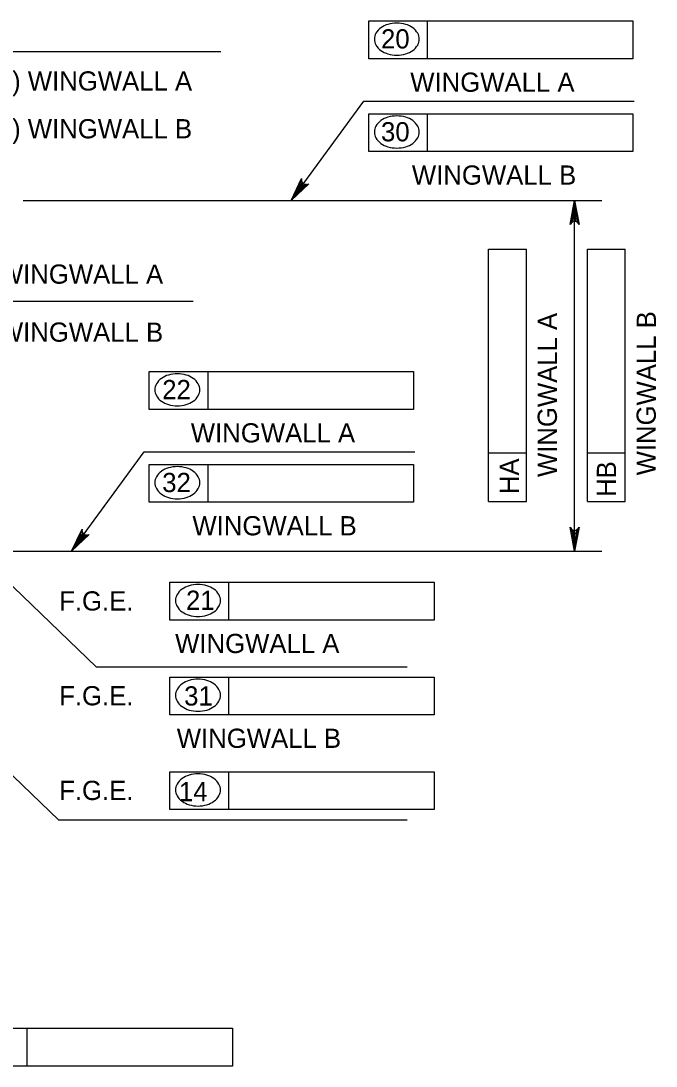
# Model space of a CAD drawing. Extents: x 635440 to 640306, y 296653 to 298484.
# Drawn here: x 639785.8 to 639884.9, y 296737.7 to 296900.8 of the extents above; entities that cross this region are included whole.
import ezdxf

# ---------------------------------------------------------------- set-up
doc = ezdxf.new("R2010")
doc.units = 0
doc.layers.add('4', color=7, linetype='Continuous')

msp = doc.modelspace()

# ---------------------------------------------------------------- linework, layer by layer
at = {"layer": '4'}
for p, q in [((639840.11, 296900.82), (639881.32, 296900.82)), ((639840.11, 296894.92), (639840.11, 296900.82)), ((639849.28, 296894.92), (639849.28, 296900.82)), ((639881.32, 296900.82), (639881.32, 296894.92)), ((639723.36, 296896.06), (639817.05, 296896.06)), ((639881.32, 296894.92), (639840.11, 296894.92)), ((639840.11, 296886.32), (639881.32, 296886.32)), ((639840.11, 296880.42), (639840.11, 296886.32)), ((639849.28, 296880.42), (639849.28, 296886.32)), ((639881.32, 296886.32), (639881.32, 296880.42)), ((639881.32, 296880.42), (639840.11, 296880.42)), ((639786.17, 296872.79), (639876.46, 296872.79)), ((639872.21, 296818.04), (639872.21, 296872.79)), ((639858.8, 296825.82), (639858.8, 296865.2)), ((639858.8, 296865.2), (639864.71, 296865.2)), ((639864.71, 296825.82), (639864.71, 296865.2)), ((639874.23, 296825.82), (639874.23, 296865.2)), ((639874.23, 296865.2), (639880.13, 296865.2)), ((639880.13, 296825.82), (639880.13, 296865.2)), ((639812.7, 296857), (639737.86, 296857)), ((639805.87, 296846.07), (639847.08, 296846.07)), ((639805.87, 296840.17), (639805.87, 296846.07)), ((639815.04, 296840.17), (639815.04, 296846.07)), ((639847.08, 296846.07), (639847.08, 296840.17)), ((639847.08, 296840.17), (639805.87, 296840.17)), ((639858.8, 296833.39), (639864.71, 296833.39)), ((639874.23, 296833.39), (639880.13, 296833.39)), ((639805.87, 296831.57), (639847.08, 296831.57)), ((639805.87, 296825.67), (639805.87, 296831.57)), ((639815.04, 296825.67), (639815.04, 296831.57)), ((639847.08, 296831.57), (639847.08, 296825.67)), ((639847.08, 296825.67), (639805.87, 296825.67)), ((639858.8, 296825.82), (639864.71, 296825.82)), ((639874.23, 296825.82), (639880.13, 296825.82)), ((639775, 296818.04), (639876.46, 296818.04)), ((639783.23, 296813.85), (639797.65, 296799.95)), ((639809.09, 296813.19), (639850.3, 296813.19)), ((639809.09, 296807.28), (639809.09, 296813.19)), ((639818.26, 296807.28), (639818.26, 296813.19)), ((639850.3, 296813.19), (639850.3, 296807.28)), ((639850.3, 296807.28), (639809.09, 296807.28)), ((639846.09, 296799.95), (639797.65, 296799.95)), ((639809.09, 296798.39), (639850.3, 296798.39)), ((639809.09, 296792.49), (639809.09, 296798.39)), ((639818.26, 296792.49), (639818.26, 296798.39)), ((639850.3, 296798.39), (639850.3, 296792.49)), ((639850.3, 296792.49), (639809.09, 296792.49)), ((639783.23, 296784.27), (639791.75, 296776.06)), ((639809.09, 296783.61), (639850.3, 296783.61)), ((639809.09, 296777.7), (639809.09, 296783.61)), ((639818.26, 296777.7), (639818.26, 296783.61)), ((639850.3, 296783.61), (639850.3, 296777.7)), ((639850.3, 296777.7), (639809.09, 296777.7)), ((639846.09, 296776.06), (639791.75, 296776.06)), ((639777.64, 296743.56), (639818.85, 296743.56)), ((639786.81, 296737.65), (639786.81, 296743.56)), ((639818.85, 296743.56), (639818.85, 296737.65)), ((639818.85, 296737.65), (639777.64, 296737.65))]:
    msp.add_line(p, q, dxfattribs=at)
for points in [[(639827.98, 296872.79), (639839.32, 296888.28), (639881.51, 296888.28)], [(639827.98, 296872.79), (639829.62, 296876.21), (639829.61, 296875.86), (639829.72, 296875.59), (639829.9, 296875.41), (639830.13, 296875.3), (639830.42, 296875.27), (639830.75, 296875.39), (639827.98, 296872.79), (639830.42, 296875.27), (639830.13, 296875.3), (639827.98, 296872.79), (639829.9, 296875.41), (639829.72, 296875.59), (639827.98, 296872.79), (639829.61, 296875.86)], [(639872.21, 296872.79), (639872.91, 296869.06), (639872.71, 296869.35), (639872.46, 296869.5), (639872.21, 296869.54), (639871.96, 296869.5), (639871.71, 296869.35), (639871.51, 296869.06), (639872.21, 296872.79), (639871.71, 296869.35), (639871.96, 296869.5), (639872.21, 296872.79), (639872.21, 296869.54), (639872.46, 296869.5), (639872.21, 296872.79), (639872.71, 296869.35)], [(639793.74, 296818.04), (639805.08, 296833.53), (639847.27, 296833.53)], [(639793.74, 296818.04), (639795.38, 296821.46), (639795.37, 296821.11), (639795.48, 296820.84), (639795.66, 296820.66), (639795.89, 296820.55), (639796.18, 296820.52), (639796.51, 296820.64), (639793.74, 296818.04), (639796.18, 296820.52), (639795.89, 296820.55), (639793.74, 296818.04), (639795.66, 296820.66), (639795.48, 296820.84), (639793.74, 296818.04), (639795.37, 296821.11)], [(639872.21, 296818.04), (639871.51, 296821.77), (639871.71, 296821.48), (639871.96, 296821.33), (639872.21, 296821.29), (639872.46, 296821.33), (639872.71, 296821.48), (639872.91, 296821.77), (639872.21, 296818.04), (639872.71, 296821.48), (639872.46, 296821.33), (639872.21, 296818.04), (639872.21, 296821.29), (639871.96, 296821.33), (639872.21, 296818.04), (639871.71, 296821.48)]]:
    msp.add_lwpolyline(points, dxfattribs=at)
for points in [[(639827.98, 296872.79), (639829.92, 296875.03), (639829.53, 296875.32)], [(639871.73, 296869.96), (639872.68, 296869.96), (639872.21, 296872.79)], [(639793.74, 296818.04), (639795.68, 296820.28), (639795.29, 296820.57)], [(639871.73, 296820.87), (639872.68, 296820.87), (639872.21, 296818.04)]]:
    msp.add_lwpolyline(points, close=True, dxfattribs=at)
for centre, radius, start, end in [((639844.14, 296896.78), 3.66, 106.5358, 125.6316), ((639844.48, 296895.62), 4.87, 90, 106.5358), ((639844.48, 296895.62), 4.87, 73.4642, 90), ((639844.83, 296896.78), 3.66, 54.3684, 73.4642), ((639842.81, 296897.98), 1.83, 149.9767, 180), ((639843.61, 296897.51), 2.76, 125.6316, 149.9767), ((639845.35, 296897.51), 2.76, 30.0233, 54.3684), ((639846.16, 296897.98), 1.83, 0, 30.0233), ((639842.81, 296897.98), 1.83, 180, 210.0233), ((639843.61, 296898.44), 2.76, 210.0233, 234.3684), ((639845.35, 296898.44), 2.76, 305.6316, 329.9767), ((639846.16, 296897.98), 1.83, 329.9767, 0), ((639844.14, 296899.18), 3.66, 234.3684, 253.4642), ((639844.48, 296900.34), 4.87, 253.4642, 270), ((639844.48, 296900.34), 4.87, 270, 286.5358), ((639844.83, 296899.18), 3.66, 286.5358, 305.6316), ((639844.14, 296882.28), 3.66, 106.5358, 125.6316), ((639844.48, 296881.12), 4.87, 90, 106.5358), ((639844.48, 296881.12), 4.87, 73.4642, 90), ((639844.83, 296882.28), 3.66, 54.3684, 73.4642), ((639842.81, 296883.48), 1.83, 149.9767, 180), ((639843.61, 296883.01), 2.76, 125.6316, 149.9767), ((639845.35, 296883.01), 2.76, 30.0233, 54.3684), ((639846.16, 296883.48), 1.83, 0, 30.0233), ((639842.81, 296883.48), 1.83, 180, 210.0233), ((639843.61, 296883.94), 2.76, 210.0233, 234.3684), ((639845.35, 296883.94), 2.76, 305.6316, 329.9767), ((639846.16, 296883.48), 1.83, 329.9767, 0), ((639844.14, 296884.68), 3.66, 234.3684, 253.4642), ((639844.48, 296885.84), 4.87, 253.4642, 270), ((639844.48, 296885.84), 4.87, 270, 286.5358), ((639844.83, 296884.68), 3.66, 286.5358, 305.6316), ((639809.37, 296842.76), 2.76, 125.6316, 149.9767), ((639809.9, 296842.03), 3.66, 106.5358, 125.6316), ((639810.24, 296840.87), 4.87, 90, 106.5358), ((639810.24, 296840.87), 4.87, 73.4642, 90), ((639810.59, 296842.03), 3.66, 54.3684, 73.4642), ((639811.12, 296842.76), 2.76, 30.0233, 54.3684), ((639808.57, 296843.23), 1.83, 149.9767, 180), ((639808.57, 296843.23), 1.83, 180, 210.0233), ((639811.92, 296843.23), 1.83, 0, 30.0233), ((639811.92, 296843.23), 1.83, 329.9767, 0), ((639809.37, 296843.69), 2.76, 210.0233, 234.3684), ((639811.12, 296843.69), 2.76, 305.6316, 329.9767), ((639809.9, 296844.43), 3.66, 234.3684, 253.4642), ((639810.24, 296845.59), 4.87, 253.4642, 270), ((639810.24, 296845.59), 4.87, 270, 286.5358), ((639810.59, 296844.43), 3.66, 286.5358, 305.6316), ((639809.37, 296828.26), 2.76, 125.6316, 149.9767), ((639809.9, 296827.53), 3.66, 106.5358, 125.6316), ((639810.24, 296826.37), 4.87, 90, 106.5358), ((639810.24, 296826.37), 4.87, 73.4642, 90), ((639810.59, 296827.53), 3.66, 54.3684, 73.4642), ((639811.12, 296828.26), 2.76, 30.0233, 54.3684), ((639808.57, 296828.73), 1.83, 149.9767, 180), ((639808.57, 296828.73), 1.83, 180, 210.0233), ((639811.92, 296828.73), 1.83, 0, 30.0233), ((639811.92, 296828.73), 1.83, 329.9767, 0), ((639809.37, 296829.19), 2.76, 210.0233, 234.3684), ((639809.9, 296829.93), 3.66, 234.3684, 253.4642), ((639810.59, 296829.93), 3.66, 286.5358, 305.6316), ((639811.12, 296829.19), 2.76, 305.6316, 329.9767), ((639810.24, 296831.09), 4.87, 253.4642, 270), ((639810.24, 296831.09), 4.87, 270, 286.5358), ((639813.12, 296809.14), 3.66, 106.5358, 125.6316), ((639813.47, 296807.98), 4.87, 90, 106.5358), ((639813.47, 296807.98), 4.87, 73.4642, 90), ((639813.81, 296809.14), 3.66, 54.3684, 73.4642), ((639811.79, 296810.34), 1.83, 149.9767, 180), ((639812.6, 296809.88), 2.76, 125.6316, 149.9767), ((639814.34, 296809.88), 2.76, 30.0233, 54.3684), ((639815.14, 296810.34), 1.83, 0, 30.0233), ((639811.79, 296810.34), 1.83, 180, 210.0233), ((639812.6, 296810.81), 2.76, 210.0233, 234.3684), ((639814.34, 296810.81), 2.76, 305.6316, 329.9767), ((639815.14, 296810.34), 1.83, 329.9767, 0), ((639813.12, 296811.54), 3.66, 234.3684, 253.4642), ((639813.47, 296812.71), 4.87, 253.4642, 270), ((639813.47, 296812.71), 4.87, 270, 286.5358), ((639813.81, 296811.54), 3.66, 286.5358, 305.6316), ((639813.12, 296794.35), 3.66, 106.5358, 125.6316), ((639813.47, 296793.19), 4.87, 90, 106.5358), ((639813.47, 296793.19), 4.87, 73.4642, 90), ((639813.81, 296794.35), 3.66, 54.3684, 73.4642), ((639811.79, 296795.55), 1.83, 149.9767, 180), ((639812.6, 296795.08), 2.76, 125.6316, 149.9767), ((639814.34, 296795.08), 2.76, 30.0233, 54.3684), ((639815.14, 296795.55), 1.83, 0, 30.0233), ((639811.79, 296795.55), 1.83, 180, 210.0233), ((639812.6, 296796.01), 2.76, 210.0233, 234.3684), ((639814.34, 296796.01), 2.76, 305.6316, 329.9767), ((639815.14, 296795.55), 1.83, 329.9767, 0), ((639813.12, 296796.75), 3.66, 234.3684, 253.4642), ((639813.47, 296797.91), 4.87, 253.4642, 270), ((639813.47, 296797.91), 4.87, 270, 286.5358), ((639813.81, 296796.75), 3.66, 286.5358, 305.6316), ((639813.12, 296779.56), 3.66, 106.5358, 125.6316), ((639813.47, 296778.4), 4.87, 90, 106.5358), ((639813.47, 296778.4), 4.87, 73.4642, 90), ((639813.81, 296779.56), 3.66, 54.3684, 73.4642), ((639811.79, 296780.76), 1.83, 149.9767, 180), ((639812.6, 296780.3), 2.76, 125.6316, 149.9767), ((639814.34, 296780.3), 2.76, 30.0233, 54.3684), ((639815.14, 296780.76), 1.83, 0, 30.0233), ((639811.79, 296780.76), 1.83, 180, 210.0233), ((639812.6, 296781.23), 2.76, 210.0233, 234.3684), ((639814.34, 296781.23), 2.76, 305.6316, 329.9767), ((639815.14, 296780.76), 1.83, 329.9767, 0), ((639813.12, 296781.96), 3.66, 234.3684, 253.4642), ((639813.47, 296783.12), 4.87, 253.4642, 270), ((639813.47, 296783.12), 4.87, 270, 286.5358), ((639813.81, 296781.96), 3.66, 286.5358, 305.6316)]:
    msp.add_arc(centre, radius, start, end, dxfattribs=at)

# ---------------------------------------------------------------- texts
for s, height, p in [('20', 3, (639842.02, 296896.52)), ('(LENGTH) WINGWALL A', 3.0001, (639766.86, 296889.95)), ('WINGWALL A', 3, (639846.58, 296889.76)), ('(LENGTH) WINGWALL B', 3.0001, (639766.86, 296882.49)), ('30', 3, (639842.02, 296882.02)), ('WINGWALL B', 3, (639846.84, 296875.26)), ('22', 3, (639807.89, 296841.77)), ('WINGWALL A', 3, (639812.35, 296835.01)), ('32', 3, (639807.89, 296827.26)), ('WINGWALL B', 3, (639812.6, 296820.51)), ('F.G.E.', 3, (639791.81, 296808.77)), ('21', 3, (639811.6, 296808.88)), ('WINGWALL A', 3, (639809.9, 296802.13)), ('F.G.E.', 3, (639791.81, 296793.97)), ('31', 3, (639811.31, 296793.94)), ('WINGWALL B', 3, (639810.16, 296787.33)), ('F.G.E.', 3, (639791.81, 296779.19)), ('14', 3, (639810.5, 296779.01))]:
    msp.add_text(s, height=height, dxfattribs=at).set_placement(p)
for s, rotation, p in [('WINGWALL A', 359.9382, (639782.4, 296859.81)), ('WINGWALL A', 89.9382, (639869.45, 296829.61)), ('WINGWALL B', 89.9382, (639884.88, 296829.87)), ('WINGWALL B', 359.9382, (639782.4, 296850.75)), ('HA', 89.9382, (639863.53, 296826.95)), ('HB', 89.9382, (639878.68, 296826.51))]:
    msp.add_text(s, height=3, rotation=rotation, dxfattribs=at).set_placement(p)

doc.saveas('drawing.dxf')
